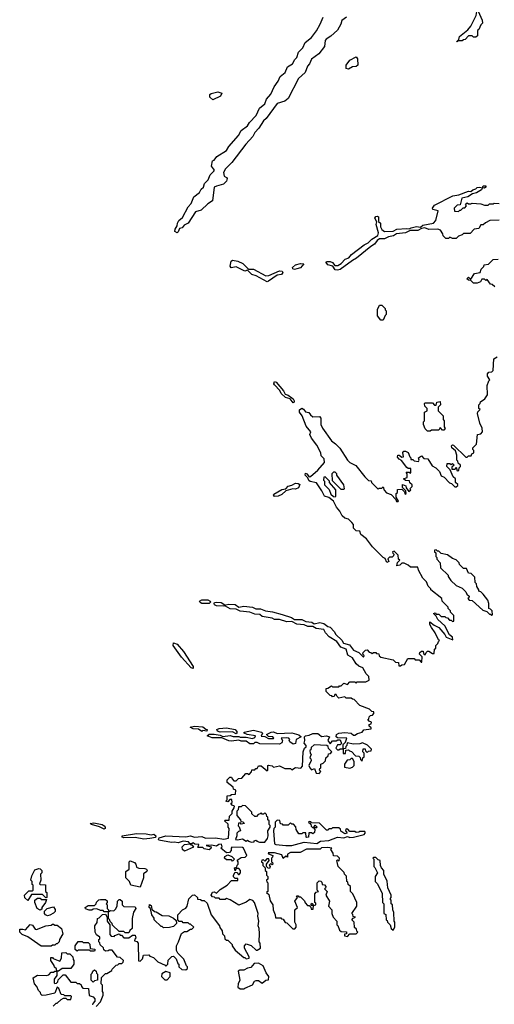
# Model space of a CAD drawing. Extents: x 2293139 to 2515392, y 824115 to 1006937.
# Tile 369 of 417: x 2485620 to 2489465, y 847951 to 855922. Entities that reach past the tile are written whole.
import ezdxf

# ---------------------------------------------------------------- set-up
doc = ezdxf.new("R2010")
doc.units = 0

msp = doc.modelspace()

# ---------------------------------------------------------------- linework, layer by layer
at = {"layer": '0CON10XD'}
for points in [[(2489165, 855740), (2489160, 855745), (2489178.3, 855761.7), (2489183.6, 855786.4), (2489249.3, 855840.7), (2489275, 855870), (2489317.5, 855955), (2489323, 855987), (2489335, 855990), (2489367, 855917), (2489370, 855895), (2489355, 855880), (2489338.3, 855841.7), (2489330, 855835), (2489328.3, 855791.7), (2489315, 855780), (2489295, 855780), (2489285, 855790), (2489255, 855790), (2489228.3, 855761.7), (2489215, 855760), (2489205, 855750), (2489170, 855750), (2489165, 855740)], [(2488267.8, 855942.2), (2488228.9, 855915), (2488220.9, 855885), (2488195, 855838.1), (2488141.2, 855788.8), (2488102.2, 855765), (2488095, 855753.8), (2488088.2, 855705), (2488044.5, 855645), (2487985, 855603.3), (2487968.9, 855565), (2487952.3, 855545), (2487933.6, 855495), (2487877.5, 855445), (2487796.2, 855283.8), (2487767.3, 855262.7), (2487705, 855243.9), (2487617.7, 855122.3), (2487595, 855102.7), (2487557.2, 855042.8), (2487525, 855008.8), (2487510, 854975), (2487451.6, 854915), (2487338, 854765), (2487286, 854715), (2487271.5, 854685), (2487276.1, 854656.1), (2487296.2, 854645), (2487301.2, 854635), (2487296.2, 854615), (2487270.3, 854589.7), (2487213.3, 854575), (2487196, 854565), (2487183.3, 854455), (2487145, 854432), (2487089.7, 854380.3), (2487043, 854367), (2486984, 854275), (2486952.7, 854257.3), (2486935, 854237.5), (2486915, 854232.5), (2486905, 854203.3), (2486895, 854197.5), (2486877, 854207), (2486878.8, 854225), (2486896.7, 854253.3), (2486898.8, 854275), (2486910, 854295), (2486938.9, 854321.1), (2486984.4, 854405.6), (2487008, 854435), (2487031.7, 854488.3), (2487077.4, 854522.6), (2487090.2, 854549.8), (2487110, 854565), (2487116, 854595), (2487145.7, 854625), (2487163.4, 854666.6), (2487193.3, 854695), (2487197.5, 854705), (2487173.3, 854735), (2487181.7, 854778.3), (2487196.4, 854783.6), (2487217.5, 854815), (2487296.6, 854863.4), (2487315, 854896.2), (2487391.4, 854985), (2487415.4, 855024.6), (2487465, 855061.4), (2487481.6, 855088.4), (2487535, 855145.6), (2487562.5, 855205), (2487605, 855240.6), (2487620.7, 855279.3), (2487655, 855318), (2487681.1, 855378.9), (2487713.1, 855425), (2487729.2, 855460.8), (2487770, 855495), (2487790.6, 855539.4), (2487830, 855565), (2487849.1, 855600.9), (2487864.6, 855615.4), (2487879.9, 855660.1), (2487914, 855695), (2487933.8, 855736.2), (2487985, 855776.9), (2488025, 855831.4), (2488055.3, 855885), (2488078, 855942)], [(2488285, 855522), (2488265, 855527.5), (2488265, 855552.5), (2488293.8, 855595), (2488345, 855622.5), (2488356.7, 855605), (2488360, 855555), (2488345.7, 855544.3), (2488315, 855541.2), (2488285, 855522)], [(2487185, 855273.3), (2487160, 855295), (2487160, 855315), (2487170, 855325), (2487225, 855337.5), (2487257.5, 855327.5), (2487247.3, 855302.7), (2487185, 855273.3)], [(2488554.2, 854224.2), (2488575, 854206.2), (2488645, 854209.5), (2488675, 854225.6), (2488752.6, 854232.6), (2488775, 854228), (2488791.9, 854238.1), (2488833.7, 854246.3), (2488867.5, 854242.5), (2488885, 854257.5), (2488972.5, 854275), (2488991.2, 854295), (2489010, 854375), (2488967.5, 854385), (2488963, 854397), (2488980.7, 854419.3), (2489130, 854495), (2489177, 854503), (2489255, 854532.5), (2489275, 854530), (2489290, 854545), (2489315, 854552.5), (2489325, 854562.5), (2489345, 854566.7), (2489370, 854560), (2489375, 854577.5), (2489395, 854577.5), (2489397.5, 854565), (2489385, 854557.5), (2489370, 854560), (2489360, 854545), (2489320.7, 854519.3), (2489288.3, 854511.7), (2489251.7, 854488.3), (2489201.7, 854478.3), (2489188.3, 854421.7), (2489165, 854420), (2489140, 854395), (2489141.7, 854371.7), (2489175, 854370), (2489185, 854380), (2489195, 854380), (2489211.7, 854398.3), (2489225, 854400), (2489240, 854415), (2489231.7, 854428.3), (2489245, 854440), (2489255, 854430), (2489275, 854430), (2489285, 854437.5), (2489355, 854430), (2489385, 854420), (2489415, 854420), (2489425, 854430), (2489455, 854430), (2489465, 854437.5), (2489505, 854432.5)], [(2489505, 854300), (2489430, 854295), (2489393, 854277), (2489375, 854260), (2489355, 854260), (2489338.3, 854231.7), (2489303, 854227), (2489268.3, 854191.7), (2489215, 854190), (2489205, 854180), (2489175, 854170), (2489155, 854150), (2489125, 854150), (2489105, 854160), (2489095, 854150), (2489071.7, 854151.7), (2489051.7, 854171.7), (2489048.3, 854188.3), (2489028.3, 854218.3), (2489006.2, 854226.2), (2488935, 854224), (2488903.2, 854236.8), (2488875, 854232.5), (2488845.4, 854215.5), (2488783.8, 854216.2), (2488745, 854196.7), (2488672.7, 854187.3), (2488648.9, 854171.1), (2488606.7, 854165), (2488575, 854148.6), (2488535, 854147.1), (2488515, 854133.1), (2488495, 854105.6), (2488463.9, 854086.1), (2488349.7, 853990.3), (2488315, 853972.9), (2488215, 853899.1), (2488193.8, 853893.8), (2488175, 853897.1), (2488156.1, 853926.1), (2488115, 853936.5), (2488103.3, 853955), (2488106.7, 853963.3), (2488135.4, 853965.4), (2488152.9, 853955), (2488171.7, 853931.7), (2488198.1, 853931.9), (2488225, 853947.5), (2488258, 853982), (2488287.4, 853992.6), (2488308.8, 854021.2), (2488410, 854100), (2488442, 854115), (2488473.8, 854146.2), (2488521.2, 854175), (2488527.1, 854195), (2488506.7, 854265), (2488512.5, 854285), (2488497.5, 854315), (2488505, 854328.8), (2488515, 854332), (2488526.7, 854325), (2488527.5, 854287.5), (2488543.3, 854275), (2488543.3, 854245), (2488554.2, 854224.2)], [(2487625, 853798.8), (2487535, 853849.2), (2487499.5, 853859.5), (2487465, 853893.3), (2487445, 853885.8), (2487375, 853921.2), (2487333, 853913), (2487326.1, 853926.1), (2487332, 853968), (2487343.9, 853976.1), (2487386.4, 853966.4), (2487427.2, 853947.2), (2487472.5, 853902.5), (2487515, 853903.5), (2487615, 853849.1), (2487639.2, 853850.8), (2487725, 853888.5), (2487747.5, 853885), (2487751.4, 853875), (2487740.5, 853859.5), (2487705, 853854.3), (2487635, 853803.8), (2487625, 853798.8)], [(2489468.3, 853758.3), (2489448.3, 853778.3), (2489435, 853780), (2489408.3, 853818.3), (2489395, 853810), (2489385, 853820), (2489365, 853820), (2489351.7, 853798.3), (2489325, 853790), (2489295, 853790), (2489275, 853810), (2489255, 853812.5), (2489242, 853825), (2489255, 853836.2), (2489275, 853820), (2489303.1, 853866.9), (2489350, 853875), (2489357.5, 853902.5), (2489380, 853925), (2489381.7, 853938.3), (2489417, 853943), (2489455, 853980), (2489495, 853982.5)], [(2487845, 853899.5), (2487832.5, 853905), (2487830.6, 853915), (2487853.2, 853936.8), (2487895, 853949.2), (2487922.5, 853945), (2487895.8, 853914.2), (2487865, 853904.5), (2487845, 853899.5)], [(2488565, 853490), (2488545, 853490), (2488520, 853525), (2488520, 853575), (2488535, 853610), (2488555, 853610), (2488580, 853585), (2488581.7, 853571.7), (2488590, 853565), (2488590, 853535), (2488581.7, 853528.3), (2488565, 853490)], [(2488126.6, 850926.6), (2488097.1, 850957.1), (2488085, 850983.8), (2488022.8, 850992.8), (2487995, 851009.2), (2487955, 851010.5), (2487925, 851022.5), (2487865, 851029.1), (2487825, 851048.6), (2487785, 851048.2), (2487725, 851065.6), (2487685, 851066.7), (2487665, 851076), (2487585, 851090.8), (2487565, 851106.7), (2487525, 851108.5), (2487485, 851124), (2487405, 851133.3), (2487375, 851150.8), (2487325, 851152.1), (2487287.5, 851175), (2487290, 851185), (2487315, 851191.1), (2487365, 851186.7), (2487395, 851167.1), (2487435, 851172.9), (2487505.7, 851165.7), (2487533.1, 851153.1), (2487571.1, 851151.1), (2487612.5, 851135), (2487668.3, 851128.3), (2487746.7, 851106.7), (2487822.2, 851082.2), (2487846.5, 851066.5), (2487904.6, 851064.7), (2487939.4, 851049.4), (2487985.4, 851045.5), (2488005, 851032), (2488052, 851042), (2488084.2, 851034.2), (2488115, 851010), (2488135, 851003.3), (2488168.6, 850968.6), (2488181.2, 850945), (2488229.7, 850899.7), (2488243.3, 850875), (2488292, 850862), (2488325, 850817.5), (2488368.3, 850798.3), (2488405, 850760), (2488410, 850775), (2488400, 850785), (2488401.7, 850798.3), (2488421.7, 850818.3), (2488435, 850820), (2488451.7, 850801.7), (2488465, 850800), (2488475, 850790), (2488485, 850800), (2488505, 850800), (2488511.7, 850791.7), (2488528.3, 850788.3), (2488531.7, 850771.7), (2488545, 850760), (2488645, 850740), (2488665, 850720), (2488688.3, 850718.3), (2488691.7, 850691.7), (2488705, 850690), (2488715, 850700), (2488738.3, 850701.7), (2488765, 850750), (2488815, 850750), (2488825, 850740), (2488855, 850740), (2488871.7, 850721.7), (2488878.3, 850721.7), (2488880, 850765), (2488860, 850785), (2488861.7, 850798.3), (2488875, 850810), (2488888.3, 850808.3), (2488891.7, 850791.7), (2488905, 850780), (2488911.7, 850798.3), (2488925, 850810), (2488935, 850810), (2488965, 850790), (2488978.3, 850791.7), (2488980, 850825), (2488990, 850835), (2488990, 850855), (2489008.3, 850871.7), (2489011.7, 850888.3), (2489020, 850895), (2489011.7, 850901.7), (2488987, 850957), (2488955, 851000), (2488942.5, 851025), (2488942.5, 851047.5), (2488978.8, 851018.8), (2489015, 851000), (2489063.3, 850945), (2489074, 850924), (2489128.3, 850901.7), (2489125, 850922.5), (2489102.7, 850942.7), (2489063.3, 851015), (2489007.5, 851065), (2488993.3, 851093.3), (2488973.3, 851115), (2488985, 851120), (2488995, 851110), (2489015, 851110), (2489035, 851090), (2489065, 851090), (2489071.7, 851081.7), (2489085, 851080), (2489101.7, 851061.7), (2489115, 851060), (2489125, 851050), (2489138.3, 851051.7), (2489137, 851097), (2489110, 851125), (2489110, 851135), (2489090, 851155), (2489090, 851165), (2489055, 851200), (2489042.5, 851215), (2489040, 851235), (2488950, 851305), (2488950, 851315), (2488930, 851335), (2488915, 851370), (2488885, 851400), (2488850, 851465), (2488845, 851490), (2488785, 851490), (2488767, 851507), (2488735, 851522.5), (2488715, 851522.5), (2488700, 851505), (2488675, 851500), (2488681.7, 851528.3), (2488700, 851545), (2488690, 851555), (2488687, 851587), (2488655, 851620), (2488640, 851615), (2488641.7, 851601.7), (2488650, 851595), (2488648.3, 851581.7), (2488638.3, 851571.7), (2488615, 851570), (2488601.7, 851558.3), (2488610, 851535), (2488595, 851527.5), (2488580, 851560), (2488565, 851567.5), (2488477.5, 851655), (2488429.3, 851719.3), (2488383.3, 851755), (2488375, 851780), (2488345, 851784.2), (2488324.4, 851804.4), (2488323.3, 851835), (2488311.7, 851851.7), (2488285, 851877.5), (2488255, 851886.2), (2488232, 851905), (2488212.5, 851942.5), (2488186.7, 851975), (2488163.3, 852023.3), (2488125, 852052.5), (2488088.8, 852065), (2488068.3, 852108.3), (2488023.3, 852173.3), (2487974.3, 852184.3), (2487962.3, 852192.3), (2487953.8, 852213.8), (2487934, 852235), (2487935, 852250), (2487947.5, 852245), (2487965, 852220), (2487975, 852223.3), (2488036.4, 852273.6), (2488088.3, 852338.3), (2488087, 852367), (2488061.7, 852391.7), (2488060, 852415), (2488028.3, 852478.3), (2487983, 852533), (2487970, 852565), (2487977.5, 852585), (2487941.7, 852631.7), (2487908.6, 852715), (2487885.7, 852745), (2487885.9, 852764.1), (2487905, 852777.5), (2487919.6, 852769.5), (2487935, 852746.7), (2487963, 852743), (2487975, 852722.5), (2487995, 852707.5), (2488048.3, 852708.3), (2488060, 852695), (2488060, 852645), (2488072.5, 852615), (2488145, 852512.5), (2488179.3, 852489.3), (2488214.2, 852454.2), (2488275, 852356.7), (2488295, 852337.5), (2488342, 852312), (2488415, 852220), (2488445, 852190), (2488468.3, 852188.3), (2488470, 852175), (2488525, 852120), (2488531.7, 852128.3), (2488555, 852130), (2488565, 852140), (2488571.7, 852111.7), (2488591.7, 852091.7), (2488628.3, 852078.3), (2488668.3, 852038.3), (2488671.7, 852021.7), (2488685, 852020), (2488690, 852025), (2488670, 852055), (2488670, 852085), (2488680, 852095), (2488681.7, 852118.3), (2488715, 852120), (2488738.3, 852098.3), (2488741.7, 852081.7), (2488750, 852085), (2488748.3, 852108.3), (2488720, 852135), (2488721.7, 852158.3), (2488748.3, 852148.3), (2488751.7, 852131.7), (2488771.7, 852101.7), (2488790, 852115), (2488780, 852125), (2488798.3, 852141.7), (2488800, 852155), (2488781.7, 852171.7), (2488778.3, 852188.3), (2488745, 852190), (2488730, 852205), (2488760, 852215), (2488760, 852245), (2488751.7, 852258.3), (2488775, 852260), (2488785, 852250), (2488790, 852255), (2488787.5, 852287.5), (2488768.3, 852288.3), (2488756.7, 852296.7), (2488713, 852353), (2488693.6, 852363.6), (2488680.7, 852380.7), (2488684.1, 852395.9), (2488695, 852397.5), (2488715, 852380), (2488728.3, 852381.7), (2488723, 852417), (2488731.7, 852428.3), (2488745, 852430), (2488767, 852417), (2488781.7, 852381.7), (2488790, 852375), (2488790, 852360), (2488805, 852360), (2488815, 852350), (2488850, 852345), (2488857.5, 852355), (2488850, 852375), (2488875, 852390), (2488895, 852370), (2488927, 852367), (2488960.7, 852310.7), (2488990, 852295), (2489020, 852265), (2489035, 852230), (2489059.3, 852219.3), (2489101.7, 852171.7), (2489118.3, 852168.3), (2489145, 852140), (2489155, 852140), (2489168.3, 852151.7), (2489168.3, 852158.3), (2489150, 852175), (2489150, 852205), (2489131.7, 852221.7), (2489108.3, 852278.3), (2489080, 852305), (2489081.7, 852328.3), (2489105, 852330), (2489115, 852320), (2489125, 852330), (2489140, 852315), (2489121.7, 852298.3), (2489121.7, 852281.7), (2489148.3, 852281.7), (2489155, 852300), (2489165, 852270), (2489178.3, 852271.7), (2489180, 852295), (2489190, 852305), (2489190, 852315), (2489171.7, 852331.7), (2489168.3, 852348.3), (2489160, 852355), (2489160, 852395), (2489151.7, 852431.7), (2489120, 852455), (2489118.3, 852471.7), (2489125, 852480), (2489135, 852477.5), (2489235, 852380), (2489245, 852380), (2489255, 852390), (2489278.3, 852391.7), (2489281.7, 852408.3), (2489300, 852415), (2489300, 852435), (2489291.7, 852441.7), (2489290, 852455), (2489320, 852485), (2489330, 852565), (2489355, 852570), (2489370, 852585), (2489367.5, 852615), (2489347.5, 852655), (2489330, 852735), (2489331.7, 852748.3), (2489350, 852765), (2489340, 852775), (2489340, 852805), (2489350, 852815), (2489351.7, 852828.3), (2489388.3, 852851.7), (2489410, 852885), (2489408.3, 852961.7), (2489421.7, 852998.3), (2489430, 853005), (2489410, 853035), (2489410, 853055), (2489421.7, 853068.3), (2489445, 853070), (2489457, 853083), (2489460, 853175), (2489488.3, 853191.7)], [(2487835, 852820), (2487812.5, 852852.5), (2487772.3, 852862.3), (2487737.5, 852895), (2487728.8, 852918.8), (2487684.2, 852965), (2487679.2, 852975), (2487685, 852993.3), (2487697.9, 852987.9), (2487756.9, 852916.9), (2487771.2, 852891.2), (2487795, 852883.3), (2487835, 852852.5), (2487842.5, 852835), (2487842.5, 852825), (2487835, 852820)], [(2488945, 852590), (2488925, 852590), (2488905, 852610), (2488890, 852645), (2488890, 852665), (2488900, 852675), (2488900, 852745), (2488920, 852755), (2488920, 852775), (2488901.7, 852791.7), (2488900, 852815), (2488905, 852820), (2488965, 852820), (2488981.7, 852801.7), (2488995, 852800), (2489000, 852825), (2489025, 852830), (2489030, 852805), (2489010, 852785), (2489010, 852755), (2489050, 852715), (2489050, 852685), (2489060, 852675), (2489060, 852625), (2489067, 852613), (2489055, 852600), (2489045, 852600), (2489025, 852620), (2489015, 852600), (2488955, 852600), (2488945, 852590)], [(2488175, 852060), (2488180, 852065), (2488180, 852115), (2488130, 852175), (2488130, 852185), (2488095, 852220), (2488083, 852217), (2488080, 852195), (2488090, 852185), (2488090, 852155), (2488128.3, 852118.3), (2488141.7, 852081.7), (2488161.7, 852061.7), (2488175, 852060)], [(2488245, 852120), (2488250, 852125), (2488247, 852157), (2488190, 852235), (2488190, 852245), (2488175, 852257.5), (2488161.7, 852258.3), (2488150, 852245), (2488151.7, 852191.7), (2488221.7, 852121.7), (2488245, 852120)], [(2487685, 852061.2), (2487676.7, 852075), (2487680, 852080), (2487745, 852118.8), (2487776.7, 852123.3), (2487795, 852146.7), (2487825, 852152.5), (2487855, 852168.8), (2487876.7, 852166.7), (2487888.3, 852158.3), (2487877.5, 852132.5), (2487855, 852121.2), (2487833, 852123), (2487775, 852107.5), (2487745, 852078.8), (2487715, 852063.8), (2487685, 852061.2)], [(2489445, 851100), (2489450, 851105), (2489447.5, 851135), (2489435, 851150), (2489420, 851155), (2489420, 851195), (2489411.7, 851221.7), (2489375, 851270), (2489355, 851290), (2489340, 851295), (2489340, 851305), (2489323, 851333), (2489320, 851355), (2489310, 851365), (2489308.3, 851408.3), (2489278.3, 851438.3), (2489255, 851440), (2489238.3, 851478.3), (2489215, 851480), (2489181.7, 851511.7), (2489180, 851525), (2489155, 851550), (2489125, 851560), (2489085, 851590), (2489035, 851600), (2489015, 851620), (2489005, 851620), (2488995, 851630), (2488981.7, 851628.3), (2488980, 851615), (2488990, 851605), (2488990, 851575), (2488998.3, 851568.3), (2489000, 851555), (2489027.5, 851525), (2489030, 851485), (2489090, 851425), (2489090, 851415), (2489111.7, 851381.7), (2489155, 851340), (2489205, 851320), (2489235, 851290), (2489241.7, 851271.7), (2489260, 851255), (2489258.3, 851241.7), (2489250, 851235), (2489261.7, 851221.7), (2489285, 851220), (2489371.7, 851141.7), (2489405, 851130), (2489425, 851110), (2489435, 851110), (2489445, 851100)], [(2487155, 851194.5), (2487095, 851196.4), (2487082.4, 851202.4), (2487077.5, 851215), (2487095, 851225.5), (2487145, 851223.8), (2487164.2, 851215), (2487166.2, 851205), (2487155, 851194.5)], [(2487275, 851174), (2487215, 851175.4), (2487198.1, 851185), (2487194.2, 851195.8), (2487197.3, 851202.7), (2487213, 851207), (2487253.3, 851203.3), (2487282.5, 851185), (2487275, 851174)], [(2486238.3, 847931.7), (2486275, 847970), (2486297.5, 848025), (2486297.5, 848045), (2486290, 848055), (2486290, 848105), (2486280, 848115), (2486281.7, 848168.3), (2486315, 848200), (2486325, 848200), (2486366.4, 848223.6), (2486370, 848235), (2486401.7, 848268.3), (2486415, 848270), (2486425, 848280), (2486448.3, 848281.7), (2486458.3, 848291.7), (2486460, 848305), (2486435, 848330), (2486411.7, 848331.7), (2486368.3, 848388.3), (2486345, 848390), (2486337, 848383), (2486315, 848380), (2486301.7, 848391.7), (2486298.3, 848408.3), (2486271.7, 848431.7), (2486268.3, 848448.3), (2486260, 848455), (2486260, 848475), (2486268.3, 848481.7), (2486270, 848495), (2486243.6, 848513.6), (2486232.5, 848535), (2486230, 848585), (2486247, 848613), (2486250, 848645), (2486265, 848650), (2486291.7, 848678.3), (2486315, 848680), (2486330, 848655), (2486330, 848625), (2486350, 848595), (2486350, 848515), (2486361.7, 848501.7), (2486385, 848500), (2486391.7, 848508.3), (2486425, 848520), (2486435, 848510), (2486445, 848510), (2486465, 848490), (2486505, 848490), (2486535, 848510), (2486555, 848510), (2486560, 848485), (2486551.7, 848478.3), (2486550, 848465), (2486568.3, 848458.3), (2486580, 848445), (2486581.7, 848301.7), (2486595, 848300), (2486615, 848320), (2486621.7, 848348.3), (2486665, 848350), (2486675, 848340), (2486705, 848330), (2486740, 848295), (2486798.3, 848268.3), (2486805, 848260), (2486820, 848275), (2486821.7, 848308.3), (2486851.7, 848338.3), (2486865, 848340), (2486888.3, 848318.3), (2486901.7, 848281.7), (2486910, 848275), (2486910, 848255), (2486933, 848233), (2486965, 848230), (2486978.3, 848241.7), (2486980, 848255), (2486971.7, 848261.7), (2486950, 848315), (2486900, 848365), (2486890, 848385), (2486890, 848425), (2486906.7, 848455), (2486930, 848525), (2486955, 848540), (2486975, 848540), (2487005, 848560), (2487015, 848560), (2487030, 848575), (2487005, 848600), (2486995, 848600), (2486985, 848610), (2486945, 848610), (2486935, 848620), (2486911.7, 848621.7), (2486900, 848635), (2486900, 848675), (2486940, 848715), (2486965, 848730), (2486976.7, 848745), (2486990, 848805), (2487020, 848835), (2487035, 848837.5), (2487060, 848815), (2487061.7, 848801.7), (2487085, 848800), (2487095, 848790), (2487115, 848790), (2487138.3, 848768.3), (2487170, 848675), (2487240, 848585), (2487241.7, 848571.7), (2487260, 848545), (2487261.7, 848521.7), (2487280, 848505), (2487281.7, 848481.7), (2487295, 848470), (2487305, 848470), (2487340, 848435), (2487340, 848425), (2487365, 848390), (2487435, 848330), (2487445, 848330), (2487455, 848320), (2487480, 848325), (2487480, 848335), (2487440, 848405), (2487440, 848425), (2487455, 848440), (2487495, 848427.5), (2487535, 848390), (2487545, 848390), (2487570, 848405), (2487567.5, 848445), (2487560, 848455), (2487562.5, 848525), (2487560, 848565), (2487552.5, 848585), (2487557.5, 848625), (2487550, 848665), (2487552.5, 848685), (2487522.5, 848775), (2487510, 848790), (2487485, 848800), (2487455, 848777.5), (2487395, 848753.3), (2487325, 848797.5), (2487295, 848807.5), (2487285, 848800), (2487245, 848800), (2487235, 848810), (2487205, 848810), (2487198.3, 848818.3), (2487181.7, 848821.7), (2487172.5, 848835), (2487181.7, 848858.3), (2487195, 848860), (2487215, 848850), (2487245, 848880), (2487300, 848915), (2487335, 848952.5), (2487388.3, 848951.7), (2487388.3, 848968.3), (2487365, 848970), (2487353, 848983), (2487352.5, 848995), (2487365, 849020), (2487378.3, 849018.3), (2487391.7, 849001.7), (2487398.3, 849001.7), (2487410, 849015), (2487410, 849035), (2487395, 849050), (2487375, 849050), (2487365, 849030), (2487360, 849055), (2487378.3, 849061.7), (2487381.7, 849078.3), (2487390, 849085), (2487390, 849105), (2487381.7, 849118.3), (2487415, 849140), (2487447, 849143), (2487460, 849155), (2487432.5, 849215), (2487425, 849220), (2487338.3, 849221.7), (2487332.5, 849215), (2487332.5, 849195), (2487320, 849180), (2487295, 849177.5), (2487250, 849215), (2487260, 849225), (2487255, 849246.7), (2487232.5, 849245), (2487215, 849230), (2487175, 849240), (2487130, 849235), (2487170, 849225), (2487168.3, 849211.7), (2487155, 849200), (2487115, 849210), (2487105, 849220), (2487065, 849220), (2487060, 849225), (2487068.3, 849231.7), (2487070, 849245), (2487038.3, 849248.3), (2487025, 849257.5), (2487015, 849250), (2487000, 849250), (2487000, 849245), (2487018.3, 849238.3), (2487028.3, 849221.7), (2486955, 849190), (2486940, 849205), (2486937.5, 849225), (2486956.4, 849243.6), (2487000, 849250), (2486987.5, 849265), (2486945, 849271.4), (2486905, 849256.7), (2486875, 849263.3), (2486849.3, 849260.7), (2486748.3, 849278.3), (2486743.8, 849286.2), (2486751.2, 849298.8), (2486805, 849314.3), (2486965, 849307.5), (2487005, 849314.2), (2487035, 849303.3), (2487095, 849310), (2487125, 849296.7), (2487205, 849298.8), (2487275, 849288.8), (2487312.5, 849295), (2487317.5, 849375), (2487310, 849385), (2487308.3, 849408.3), (2487280, 849435), (2487285, 849440), (2487318.3, 849441.7), (2487320, 849475), (2487340, 849495), (2487340, 849515), (2487358.3, 849541.7), (2487360, 849555), (2487341.7, 849561.7), (2487330, 849575), (2487340, 849585), (2487338.3, 849608.3), (2487321.7, 849608.3), (2487305, 849590), (2487290, 849595), (2487300, 849605), (2487301.7, 849638.3), (2487325, 849640), (2487335, 849650), (2487368.3, 849651.7), (2487370, 849685), (2487351.7, 849691.7), (2487348.3, 849708.3), (2487300, 849745), (2487301.7, 849768.3), (2487321.7, 849788.3), (2487335, 849790), (2487340, 849775), (2487355, 849760), (2487375, 849760), (2487391.7, 849778.3), (2487418.3, 849781.7), (2487451.7, 849818.3), (2487465, 849820), (2487478.3, 849811.7), (2487498.3, 849831.7), (2487501.7, 849848.3), (2487525, 849850), (2487531.7, 849858.3), (2487545, 849860), (2487555, 849880), (2487575, 849880), (2487625, 849840), (2487630, 849845), (2487630, 849885), (2487635, 849887.5), (2487665, 849880), (2487675, 849870), (2487725, 849880), (2487768.3, 849858.3), (2487815, 849860), (2487825, 849850), (2487855, 849867.5), (2487897, 849863), (2487911.7, 849878.3), (2487916.7, 849995), (2487927.5, 850025), (2487940, 850035), (2487940, 850045), (2487923.3, 850065), (2487930, 850085), (2487927.5, 850115), (2487936.4, 850123.6), (2487965, 850128.8), (2487995, 850143.8), (2488035, 850143.8), (2488046.7, 850135), (2488065, 850117.5), (2488105, 850123.3), (2488130, 850115), (2488117.5, 850085), (2488135, 850060), (2488155, 850082.5), (2488185, 850082.5), (2488198.3, 850091.7), (2488215, 850092.5), (2488228.3, 850061.7), (2488215, 850050), (2488195, 850050), (2488180, 850025), (2488195, 850010), (2488205, 850010), (2488215, 850020), (2488240, 850020), (2488240, 850055), (2488258.3, 850071.7), (2488270, 850105), (2488195, 850107.5), (2488182.5, 850115), (2488186.7, 850135), (2488204.3, 850145.7), (2488255, 850151.4), (2488306, 850146), (2488325, 850130), (2488335, 850130), (2488356.1, 850143.9), (2488395, 850153.3), (2488408.3, 850171.7), (2488468.3, 850181.7), (2488468.3, 850188.3), (2488451.7, 850201.7), (2488450, 850215), (2488468.3, 850221.7), (2488470, 850235), (2488451.7, 850241.7), (2488440, 850255), (2488448.3, 850261.7), (2488451.7, 850278.3), (2488461.7, 850288.3), (2488478.3, 850291.7), (2488490, 850305), (2488488.3, 850318.3), (2488471.7, 850321.7), (2488455, 850340), (2488375, 850370), (2488328.3, 850418.3), (2488315, 850420), (2488305, 850430), (2488265, 850430), (2488255, 850440), (2488205, 850430), (2488191.7, 850441.7), (2488185, 850460), (2488171.7, 850458.3), (2488168.3, 850441.7), (2488155, 850440), (2488148.3, 850448.3), (2488135, 850450), (2488101.7, 850481.7), (2488101.7, 850508.3), (2488115, 850510), (2488145, 850530), (2488155, 850520), (2488205, 850520), (2488211.7, 850528.3), (2488225, 850530), (2488245, 850550), (2488275, 850540), (2488295, 850560), (2488335, 850560), (2488345, 850550), (2488355, 850560), (2488425, 850560), (2488450, 850575), (2488447.5, 850605), (2488426.7, 850626.7), (2488400, 850675), (2488368.3, 850688.3), (2488346.2, 850706.2), (2488315, 850756.7), (2488277.1, 850777.1), (2488263.8, 850825), (2488221.5, 850841.5), (2488188.2, 850888.2), (2488126.6, 850926.6)], [(2487025, 850670), (2487010, 850675), (2486930.9, 850760.9), (2486864.1, 850854.1), (2486865, 850877.5), (2486895.9, 850865.9), (2486947.3, 850807.3), (2487026.1, 850686.1), (2487025, 850670)], [(2487095, 850160), (2487068, 850178), (2487025, 850180.8), (2487000, 850195), (2487035, 850202), (2487105, 850196.2), (2487127.5, 850177.5), (2487140, 850175), (2487135, 850162.5), (2487105, 850167.5), (2487095, 850160)], [(2487835, 850056.7), (2487807.5, 850075), (2487802.5, 850085), (2487807.5, 850095), (2487800, 850105), (2487777.9, 850107.9), (2487737.5, 850105), (2487748.8, 850085), (2487747.5, 850075), (2487743.3, 850066.7), (2487725, 850057.5), (2487565, 850060), (2487545, 850070), (2487525, 850070), (2487515, 850060), (2487485, 850060), (2487455, 850080), (2487415, 850080), (2487395, 850090), (2487335, 850080), (2487315, 850082.5), (2487257.5, 850107.5), (2487178.3, 850108.3), (2487140, 850125), (2487155, 850137.5), (2487195, 850136.7), (2487245, 850130), (2487265, 850117.5), (2487325, 850126.7), (2487348.3, 850118.3), (2487395, 850120), (2487405, 850112.5), (2487455, 850112.5), (2487505, 850102.5), (2487525, 850110), (2487530, 850125), (2487463.6, 850133.6), (2487437.5, 850145), (2487437.5, 850155), (2487515, 850170.6), (2487580, 850155), (2487587.5, 850145), (2487575, 850122.5), (2487605, 850120), (2487635, 850102.5), (2487675, 850102.5), (2487680, 850105), (2487670, 850115), (2487635, 850120), (2487620, 850135), (2487656.1, 850153.9), (2487675, 850156.2), (2487705, 850144), (2487825, 850148.6), (2487881.7, 850131.7), (2487900, 850115), (2487860, 850095), (2487855, 850062.5), (2487835, 850056.7)], [(2487375, 850140), (2487345, 850157.5), (2487245, 850153.3), (2487221.7, 850161.7), (2487217.5, 850175), (2487237, 850183), (2487295, 850188), (2487365, 850176.2), (2487382.5, 850155), (2487375, 850140)], [(2488395, 849920), (2488400, 849945), (2488410, 849955), (2488410, 849985), (2488400, 849995), (2488401.7, 850018.3), (2488418.3, 850018.3), (2488421.7, 850001.7), (2488435, 849990), (2488445, 850000), (2488468.3, 850001.7), (2488470, 850015), (2488438.3, 850048.3), (2488397, 850067), (2488375, 850060), (2488325, 850057.5), (2488271.7, 850068.3), (2488270, 850045), (2488261.7, 850038.3), (2488258.3, 850021.7), (2488240, 850020), (2488241.7, 849981.7), (2488258.3, 849981.7), (2488261.7, 850008.3), (2488285, 850010), (2488291.7, 850001.7), (2488308.3, 849998.3), (2488341.7, 849961.7), (2488368.3, 849958.3), (2488378.3, 849948.3), (2488381.7, 849931.7), (2488395, 849920)], [(2488045, 849820), (2488060, 849835), (2488050, 849845), (2488051.7, 849858.3), (2488060, 849865), (2488060, 849895), (2488078.3, 849901.7), (2488098.3, 849921.7), (2488100, 849945), (2488118.3, 849961.7), (2488121.7, 849978.3), (2488138.3, 849981.7), (2488150, 849995), (2488121.7, 850021.7), (2488118.3, 850038.3), (2488107, 850047), (2488005, 850050), (2487981.7, 850028.3), (2487978.3, 850011.7), (2487970, 850005), (2487973, 849983), (2487980, 849975), (2487970, 849945), (2487978.3, 849938.3), (2487980, 849925), (2487962.5, 849885), (2487970, 849865), (2487985, 849850), (2488008.3, 849858.3), (2488021.7, 849821.7), (2488045, 849820)], [(2488295, 849862.5), (2488315, 849870), (2488330, 849885), (2488330, 849915), (2488315, 849940), (2488305, 849940), (2488295, 849930), (2488271.7, 849928.3), (2488250, 849895), (2488251.7, 849871.7), (2488295, 849862.5)], [(2487605, 849262.5), (2487627, 849293), (2487632.5, 849315), (2487630, 849355), (2487650, 849385), (2487648.3, 849398.3), (2487640, 849405), (2487640, 849435), (2487630, 849445), (2487630, 849465), (2487621.7, 849471.7), (2487618.3, 849488.3), (2487605, 849500), (2487595, 849490), (2487585, 849490), (2487575, 849500), (2487568.3, 849491.7), (2487551.7, 849488.3), (2487538.3, 849471.7), (2487525, 849470), (2487501.7, 849491.7), (2487500, 849505), (2487448.3, 849558.3), (2487425, 849560), (2487415, 849550), (2487391.7, 849548.3), (2487390, 849525), (2487380, 849515), (2487378.3, 849478.3), (2487410, 849445), (2487411.7, 849431.7), (2487428.3, 849428.3), (2487440, 849415), (2487415, 849410), (2487405, 849420), (2487391.7, 849418.3), (2487390, 849395), (2487398.3, 849388.3), (2487410, 849355), (2487391.7, 849348.3), (2487380, 849335), (2487380, 849315), (2487367.5, 849285), (2487385, 849281.2), (2487425, 849290), (2487455, 849272.5), (2487465, 849280), (2487475, 849270), (2487496.4, 849263.6), (2487520, 849265), (2487520, 849275), (2487535, 849280), (2487541.7, 849271.7), (2487563.9, 849263.9), (2487605, 849262.5)], [(2487825, 849236.7), (2487855, 849244.2), (2487925, 849262.5), (2488027.7, 849252.3), (2488057.7, 849272.3), (2488125, 849278), (2488195, 849302.5), (2488245, 849298.8), (2488275, 849310), (2488295, 849301.2), (2488325, 849303.8), (2488410, 849325), (2488420, 849335), (2488420, 849345), (2488415, 849350), (2488375, 849350), (2488367, 849343), (2488345, 849342.5), (2488335, 849350), (2488295, 849350), (2488278.3, 849368.3), (2488265, 849370), (2488260, 849355), (2488268.3, 849348.3), (2488270, 849335), (2488255, 849330), (2488221.7, 849351.7), (2488218.3, 849368.3), (2488205, 849380), (2488155, 849380), (2488145, 849370), (2488125, 849370), (2488118.3, 849361.7), (2488105, 849360), (2488048.3, 849418.3), (2487985, 849420), (2487978.3, 849428.3), (2487965, 849430), (2487960, 849425), (2487978.3, 849408.3), (2487981.7, 849391.7), (2487991.7, 849381.7), (2488000, 849380), (2488015, 849400), (2488030, 849385), (2488025, 849380), (2488000, 849380), (2488010, 849365), (2488008.3, 849341.7), (2487995, 849330), (2487985, 849340), (2487961.7, 849338.3), (2487960, 849305), (2487945, 849300), (2487940, 849305), (2487938.3, 849338.3), (2487915, 849340), (2487905, 849330), (2487881.7, 849331.7), (2487860, 849365), (2487858.3, 849388.3), (2487838.3, 849408.3), (2487825, 849410), (2487815, 849420), (2487795, 849400), (2487755, 849400), (2487748.3, 849408.3), (2487731.7, 849411.7), (2487728.3, 849438.3), (2487705, 849440), (2487690, 849425), (2487690, 849385), (2487680, 849375), (2487677.5, 849355), (2487685, 849250), (2487695, 849243.8), (2487775, 849236.7), (2487825, 849236.7)], [(2486305, 849369.2), (2486267.9, 849387.9), (2486202.5, 849405), (2486190, 849415), (2486220.7, 849420.7), (2486287.5, 849405), (2486305, 849396), (2486311.4, 849385), (2486312, 849375), (2486305, 849369.2)], [(2486625, 849286.5), (2486555, 849302), (2486465, 849299.4), (2486451.2, 849305), (2486450, 849315), (2486565, 849334), (2486645, 849331.8), (2486685, 849322.5), (2486707, 849327), (2486724.2, 849315), (2486720, 849300), (2486675, 849292), (2486625, 849286.5)], [(2488275, 848500), (2488295, 848520), (2488345, 848520), (2488360, 848535), (2488351.7, 848541.7), (2488348.3, 848558.3), (2488331.7, 848571.7), (2488330, 848615), (2488310, 848635), (2488321.7, 848648.3), (2488340, 848655), (2488321.7, 848661.7), (2488318.3, 848678.3), (2488310, 848685), (2488350, 848745), (2488350, 848775), (2488320, 848845), (2488300, 848865), (2488300, 848905), (2488281.7, 848921.7), (2488278.3, 848938.3), (2488270, 848945), (2488268.3, 848988.3), (2488250, 849005), (2488248.3, 849018.3), (2488200, 849065), (2488190, 849115), (2488195, 849120), (2488208.3, 849111.7), (2488210, 849135), (2488195, 849150), (2488161.7, 849151.7), (2488160, 849175), (2488140, 849205), (2488147.5, 849215), (2488115, 849221.2), (2488065, 849216.2), (2488053, 849207), (2487944.5, 849205.5), (2487891.7, 849178.3), (2487815, 849180), (2487790, 849165), (2487788.3, 849141.7), (2487775, 849150), (2487755, 849130), (2487745, 849160), (2487685, 849176.2), (2487632.5, 849177.5), (2487635, 849170), (2487670, 849155), (2487668.3, 849141.7), (2487660, 849135), (2487660, 849105), (2487668.3, 849098.3), (2487670, 849085), (2487665, 849080), (2487655, 849090), (2487641.7, 849078.3), (2487650, 849065), (2487645, 849050), (2487631.7, 849051.7), (2487620, 849065), (2487620, 849085), (2487640, 849115), (2487638.3, 849128.3), (2487621.7, 849128.3), (2487605, 849110), (2487595, 849120), (2487581.7, 849118.3), (2487580, 849105), (2487590, 849095), (2487590, 849075), (2487610, 849055), (2487610, 849035), (2487620, 849025), (2487620, 848995), (2487630, 848985), (2487630, 848965), (2487620, 848955), (2487621.7, 848941.7), (2487630, 848935), (2487630, 848865), (2487620, 848855), (2487638.3, 848838.3), (2487648.3, 848788.3), (2487670, 848755), (2487672.5, 848715), (2487690, 848675), (2487691.7, 848651.7), (2487735, 848650), (2487741.7, 848641.7), (2487755, 848640), (2487771.7, 848611.7), (2487785, 848610), (2487831.7, 848561.7), (2487848.3, 848561.7), (2487860, 848575), (2487860, 848595), (2487850, 848615), (2487850, 848715), (2487870, 848735), (2487850, 848785), (2487870, 848815), (2487861.7, 848828.3), (2487875, 848830), (2487881.7, 848821.7), (2487895, 848820), (2487928.3, 848788.3), (2487931.7, 848771.7), (2487951.7, 848751.7), (2487965, 848750), (2487978.3, 848738.3), (2487981.7, 848721.7), (2487998.3, 848721.7), (2488000, 848750), (2487981.7, 848751.7), (2487980, 848765), (2487988.3, 848768.3), (2488000, 848750), (2488020, 848755), (2488018.3, 848768.3), (2488010, 848775), (2488010, 848845), (2488021.7, 848858.3), (2488040, 848865), (2488030, 848875), (2488030, 848935), (2488045, 848950), (2488058.3, 848948.3), (2488068.3, 848938.3), (2488071.7, 848921.7), (2488088.3, 848918.3), (2488100, 848905), (2488098.3, 848891.7), (2488090, 848885), (2488110, 848865), (2488100, 848835), (2488130, 848785), (2488122.5, 848745), (2488150, 848715), (2488150, 848685), (2488160, 848655), (2488190, 848625), (2488190, 848595), (2488198.3, 848588.3), (2488211.7, 848551.7), (2488225, 848540), (2488268.3, 848538.3), (2488268.3, 848521.7), (2488251.7, 848518.3), (2488250, 848505), (2488275, 848500)], [(2486595, 848900), (2486520, 848915), (2486510, 848945), (2486480, 848975), (2486480, 849025), (2486507.5, 849045), (2486507, 849103), (2486515, 849112.5), (2486549.6, 849099.5), (2486560, 849085), (2486565, 849060), (2486585, 849052.5), (2486635, 849050), (2486647.5, 849045), (2486652.5, 849035), (2486650, 849025), (2486623, 849007), (2486622.5, 848975), (2486595, 848900)], [(2487345, 849110), (2487335, 849120), (2487295, 849120), (2487280, 849135), (2487283, 849147), (2487305, 849160), (2487338.3, 849148.3), (2487360, 849125), (2487345, 849110)], [(2488645, 848550), (2488660, 848575), (2488660, 848615), (2488652.5, 848625), (2488650, 848695), (2488642.5, 848715), (2488640, 848755), (2488630, 848765), (2488630, 848795), (2488620, 848805), (2488630, 848815), (2488630, 848835), (2488603, 848893), (2488597, 848947), (2488570, 849005), (2488570, 849035), (2488550, 849055), (2488543, 849073), (2488540, 849115), (2488525, 849120), (2488505, 849140), (2488485, 849140), (2488480, 849135), (2488490, 849125), (2488490, 849065), (2488498.3, 849058.3), (2488517.5, 849015), (2488500, 848985), (2488500, 848945), (2488520, 848925), (2488557, 848847), (2488560, 848775), (2488570, 848765), (2488570, 848685), (2488587, 848677), (2488590, 848635), (2488598.3, 848628.3), (2488600, 848615), (2488620, 848595), (2488630, 848565), (2488645, 848550)], [(2485685, 848790), (2485661.7, 848811.7), (2485660, 848835), (2485695, 848870), (2485725, 848870), (2485730, 848875), (2485730, 848915), (2485721.7, 848921.7), (2485720, 848945), (2485710, 848955), (2485718.3, 848991.7), (2485741.7, 849038.3), (2485775, 849050), (2485787, 849047), (2485800, 849035), (2485800, 849015), (2485790, 849005), (2485792.5, 848955), (2485780, 848925), (2485785, 848920), (2485828.3, 848918.3), (2485830, 848865), (2485840, 848855), (2485840, 848815), (2485831.7, 848811.7), (2485805, 848840), (2485715, 848840), (2485685, 848790)], [(2485785, 848712.5), (2485762.5, 848725), (2485742.5, 848775), (2485742.5, 848795), (2485765, 848810), (2485785, 848810), (2485795, 848800), (2485838.3, 848798.3), (2485830, 848775), (2485800, 848735), (2485798.3, 848721.7), (2485785, 848712.5)], [(2486505, 848530), (2486475, 848530), (2486465, 848540), (2486425, 848540), (2486371.7, 848591.7), (2486370, 848605), (2486351.7, 848621.7), (2486348.3, 848638.3), (2486340, 848645), (2486340, 848700), (2486305, 848700), (2486295, 848710), (2486275, 848710), (2486245, 848722.5), (2486215, 848720), (2486205, 848712.5), (2486183.6, 848713.6), (2486153, 848723), (2486150, 848735), (2486175, 848750), (2486225, 848750), (2486240, 848765), (2486241.7, 848778.3), (2486262.5, 848797.5), (2486275, 848800), (2486315, 848800), (2486328.3, 848788.3), (2486330, 848775), (2486320, 848765), (2486330, 848755), (2486330, 848725), (2486340, 848715), (2486340, 848700), (2486355, 848710), (2486381.7, 848708.3), (2486395, 848720), (2486410, 848745), (2486412.5, 848785), (2486425, 848800), (2486435, 848800), (2486450, 848785), (2486450, 848755), (2486463.3, 848743.3), (2486555, 848740), (2486560, 848725), (2486543, 848697), (2486532.5, 848645), (2486530, 848565), (2486511.7, 848548.3), (2486505, 848530)], [(2485845, 848667.5), (2485830, 848675), (2485820, 848685), (2485820, 848705), (2485843, 848727), (2485895, 848740), (2485907, 848717), (2485907, 848703), (2485895, 848687.5), (2485865, 848673.3), (2485845, 848667.5)], [(2486785, 848570), (2486775, 848580), (2486765, 848580), (2486710, 848635), (2486708.3, 848648.3), (2486690, 848675), (2486680, 848725), (2486670, 848735), (2486671.7, 848758.3), (2486685, 848750), (2486691.7, 848721.7), (2486711.7, 848701.7), (2486725, 848700), (2486775, 848670), (2486827, 848667), (2486867, 848647), (2486888.3, 848628.3), (2486890, 848605), (2486865, 848580), (2486835, 848572.5), (2486785, 848570)], [(2485875, 848420), (2485795, 848420), (2485687, 848497), (2485640, 848515), (2485620, 848535), (2485621.7, 848558.3), (2485645, 848560), (2485667, 848553), (2485705, 848596.7), (2485725, 848592.5), (2485745, 848560), (2485755, 848557.5), (2485833, 848587), (2485875, 848590), (2485885, 848600), (2485895, 848600), (2485905, 848590), (2485925, 848590), (2485960, 848565), (2485969.3, 848520.7), (2485942.5, 848475), (2485940, 848455), (2485925, 848440), (2485915, 848440), (2485905, 848430), (2485885, 848430), (2485875, 848420)], [(2486225, 848380), (2486195, 848380), (2486185, 848390), (2486095, 848390), (2486085, 848380), (2486070, 848395), (2486070, 848425), (2486095, 848460), (2486125, 848460), (2486135, 848450), (2486175, 848450), (2486187, 848437), (2486191.7, 848401.7), (2486228.3, 848398.3), (2486230, 848385), (2486225, 848380)], [(2485890, 847935), (2485915, 847960), (2485925, 847960), (2485955, 847990), (2485975, 848000), (2485995, 848000), (2486005, 847990), (2486035, 847990), (2486040, 848015), (2486035, 848020), (2485985, 848020), (2485977, 848027), (2485955, 848030), (2485938.3, 848078.3), (2485925, 848090), (2485905, 848040), (2485835, 848023.3), (2485802.5, 848022.5), (2485791.7, 848031.7), (2485790, 848045), (2485771.7, 848061.7), (2485760, 848095), (2485740, 848115), (2485730, 848165), (2485765, 848187.5), (2485837, 848183), (2485855, 848190), (2485875, 848210), (2485895, 848210), (2485905, 848220), (2485920, 848220), (2485918.3, 848238.3), (2485901.7, 848251.7), (2485900, 848265), (2485872.5, 848305), (2485871.7, 848328.3), (2485885, 848330), (2485891.7, 848321.7), (2485945, 848300), (2485960, 848325), (2485961.7, 848368.3), (2485995, 848370), (2486005, 848360), (2486025, 848360), (2486050, 848335), (2486053, 848313), (2486060, 848305), (2486060, 848275), (2486035, 848240), (2485965, 848240), (2485935, 848220), (2485920, 848220), (2485920, 848185), (2485900, 848155), (2485900, 848125), (2485905, 848120), (2485918.3, 848121.7), (2485928.3, 848131.7), (2485931.7, 848148.3), (2485971.7, 848188.3), (2485988.3, 848188.3), (2486035, 848130), (2486075, 848130), (2486085, 848120), (2486105, 848120), (2486118.3, 848108.3), (2486120, 848095), (2486131.7, 848081.7), (2486178.3, 848078.3), (2486181.7, 848021.7), (2486215, 848010), (2486230, 847995), (2486230, 847975), (2486211.7, 847958.3), (2486210, 847945)], [(2487435, 848076.7), (2487445, 848082.5), (2487505, 848107.5), (2487522.9, 848137.1), (2487535, 848144), (2487555, 848144), (2487585, 848122.5), (2487615, 848146.7), (2487635, 848150), (2487637.5, 848175), (2487616.4, 848206.4), (2487593, 848263), (2487555, 848282.5), (2487518.3, 848281.7), (2487491.7, 848248.3), (2487465, 848242.5), (2487435, 848226.7), (2487403.6, 848226.4), (2487391.2, 848218.8), (2487403.3, 848145), (2487390, 848115), (2487388.3, 848088.3), (2487407, 848077), (2487435, 848076.7)], [(2486215, 848130), (2486200, 848145), (2486200, 848195), (2486208.3, 848201.7), (2486211.7, 848218.3), (2486225, 848230), (2486238.3, 848218.3), (2486241.7, 848201.7), (2486250, 848195), (2486250, 848145), (2486225, 848140), (2486215, 848130)], [(2486815, 848150), (2486840, 848175), (2486840, 848205), (2486805, 848217.5), (2486771.7, 848198.3), (2486770, 848175), (2486795, 848150), (2486815, 848150)]]:
    msp.add_lwpolyline(points, dxfattribs=at)

doc.saveas('drawing.dxf')
